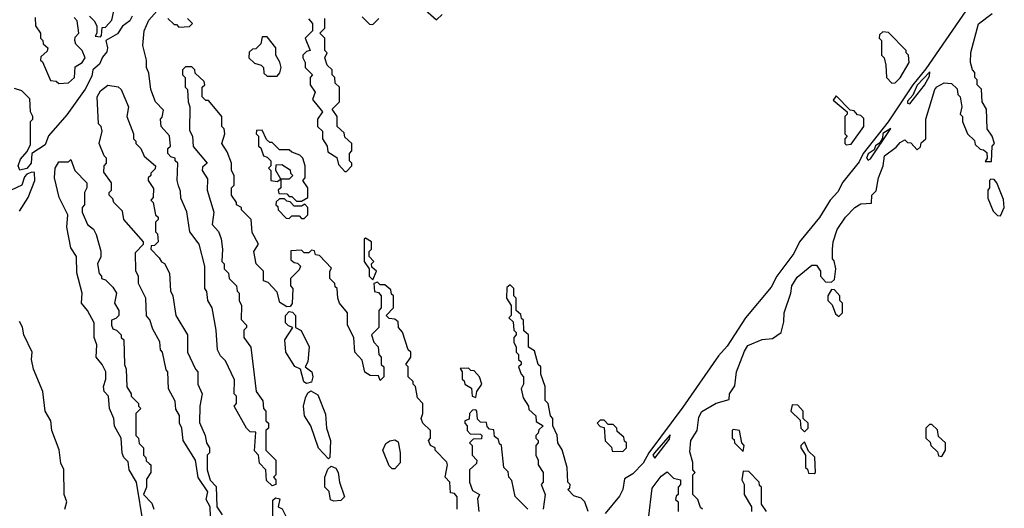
# Model space of a CAD drawing. Extents: x 2769579 to 2883812, y 684207 to 828660.
# Tile 311 of 505: x 2825336 to 2829350, y 762979 to 764970. Entities that reach past the tile are written whole.
import ezdxf

# ---------------------------------------------------------------- set-up
doc = ezdxf.new("R2010")
doc.units = 0

msp = doc.modelspace()

# ---------------------------------------------------------------- linework, layer by layer
at = {"layer": '0CON02XD'}
for points in [[(2825983, 764293), (2825977.5, 764315), (2825980, 764385), (2825970, 764395), (2825970, 764405), (2825951.7, 764411.7), (2825940, 764425), (2825940, 764445), (2825950, 764455), (2825946.4, 764496.4), (2825912.5, 764535), (2825910, 764565), (2825917, 764573), (2825921.7, 764601.7), (2825890, 764635), (2825870, 764685), (2825861.7, 764751.7), (2825852.5, 764775), (2825852.5, 764805), (2825837.5, 764865), (2825843.3, 764925), (2825861.7, 764968.3), (2825915, 765027.5)], [(2826955, 765040), (2827035, 764970), (2827058.3, 764991.7)], [(2825794.4, 764985), (2825784.4, 764965), (2825755, 764944.2), (2825735, 764912.9), (2825686.7, 764885), (2825694.4, 764855), (2825691.1, 764838.9), (2825673.1, 764816.9), (2825661.2, 764788.8), (2825634.5, 764765.5), (2825630.5, 764739.5), (2825602.6, 764687.4), (2825527.7, 764582.3), (2825453.5, 764496.5), (2825439.3, 764459.3), (2825385.8, 764424.2), (2825382.5, 764385), (2825365, 764363.6), (2825336.4, 764356.4)], [(2825620, 764985), (2825640, 764965), (2825650, 764945), (2825650, 764915), (2825643, 764903), (2825665, 764900)], [(2825665, 764900), (2825670, 764905), (2825671.7, 764938.3), (2825685, 764940), (2825711.7, 764968.3), (2825721.7, 765018.3)], [(2826731.7, 764981.7), (2826761.7, 764951.7), (2826775, 764950), (2826800, 764975)], [(2829193.8, 765006.2), (2829030.4, 764769.6), (2828976.9, 764705), (2828876.2, 764553.8), (2828774.8, 764425.2), (2828758.9, 764391.1), (2828692, 764308), (2828671, 764269), (2828639.6, 764235), (2828596.4, 764163.7), (2828515, 764064.3), (2828492.3, 764017.7), (2828423.1, 763925), (2828399.5, 763880.5), (2828295, 763754.4), (2828220.3, 763639.7), (2828185, 763599.4), (2828039.6, 763390.4), (2827900.4, 763205), (2827877.4, 763162.6), (2827835, 763118.5), (2827801.1, 763098.9), (2827794.6, 763055), (2827781.4, 763028.6), (2827722.7, 762957.3)], [(2828120, 762975), (2828111.7, 762981.7), (2828100, 763015), (2828080, 763035), (2828080, 763115), (2828090, 763125), (2828080, 763135), (2828080, 763165), (2828068.3, 763208.3), (2828072.5, 763255), (2828097.5, 763295), (2828105, 763350), (2828117, 763373), (2828175, 763407.5), (2828228.3, 763421.7), (2828230, 763445), (2828251.7, 763478.3), (2828257.5, 763535), (2828290.5, 763619.5), (2828305, 763642.5), (2828363, 763667), (2828405, 763670), (2828440, 763695), (2828451.7, 763738.3), (2828452.5, 763775), (2828480, 763855), (2828483.3, 763885), (2828505, 763920), (2828565, 763970), (2828585, 763970), (2828600, 763945), (2828600, 763925), (2828621.7, 763901.7), (2828645, 763900), (2828658.3, 763911.7), (2828662.5, 763955), (2828657, 763987), (2828650, 763995), (2828650, 764035), (2828652.5, 764065), (2828668, 764115), (2828702.5, 764165), (2828740, 764205), (2828765, 764220), (2828808.3, 764221.7), (2828810, 764255), (2828827, 764273), (2828837.5, 764325), (2828856.1, 764373.9), (2828861.4, 764415), (2828909.3, 764450.7), (2828925, 764470), (2828945, 764480), (2828955, 764470), (2828968.3, 764468.3), (2828995, 764440), (2829008.3, 764451.7), (2829011.7, 764468.3), (2829030, 764485), (2829030, 764565), (2829066.7, 764685), (2829075, 764696.7), (2829105, 764712.5), (2829135, 764710), (2829158.3, 764688.3), (2829160, 764665), (2829170, 764655), (2829177.5, 764615), (2829170, 764585), (2829180, 764575), (2829180, 764555), (2829200, 764505), (2829228.3, 764478.3), (2829231.7, 764461.7), (2829251.7, 764441.7), (2829265, 764440), (2829278.3, 764428.3), (2829280, 764405), (2829271.7, 764391.7), (2829298.3, 764391.7), (2829300, 764455), (2829310, 764465), (2829300, 764495), (2829280, 764525), (2829277.5, 764605), (2829260, 764635), (2829257, 764687), (2829240, 764705), (2829240, 764725), (2829230, 764735), (2829230, 764755), (2829220, 764765), (2829212.5, 764795), (2829213.6, 764836.4), (2829245, 764952.5), (2829300, 764995)], [(2825398.3, 764978.3), (2825400, 764945), (2825420, 764915), (2825420, 764895), (2825430, 764885), (2825431.7, 764871.7), (2825450, 764855), (2825448.3, 764841.7), (2825421.7, 764818.3), (2825420, 764805), (2825428.3, 764798.3), (2825461.7, 764721.7), (2825485, 764720), (2825495, 764710), (2825535, 764712.5), (2825558.8, 764735), (2825561.7, 764778.3), (2825590, 764795), (2825602.5, 764815), (2825590, 764845), (2825565, 764870), (2825560, 764885), (2825561.7, 764898.3), (2825577.5, 764915), (2825570, 764965), (2825558.3, 764978.3)], [(2825940, 764975), (2825965, 764950), (2825975, 764950), (2825985, 764940), (2826028.3, 764941.7), (2826040, 764955), (2826020, 764975)], [(2826513, 764973), (2826530, 764955), (2826530, 764925), (2826500, 764895), (2826520, 764845), (2826505, 764840), (2826490, 764825), (2826490, 764815), (2826500, 764795), (2826500, 764775), (2826530, 764745), (2826520, 764735), (2826520, 764705), (2826540, 764675), (2826530, 764645), (2826570, 764595), (2826550, 764565), (2826550, 764535), (2826570, 764515), (2826570, 764485), (2826590, 764455), (2826591.7, 764431.7), (2826628.3, 764408.3), (2826635, 764380), (2826661.7, 764351.7), (2826668.3, 764351.7), (2826690, 764375), (2826690, 764385), (2826680, 764395), (2826680, 764425), (2826690, 764435), (2826690, 764465), (2826661.7, 764491.7), (2826658.3, 764508.3), (2826630, 764535), (2826630, 764575), (2826610, 764605), (2826640, 764635), (2826640, 764695), (2826621.7, 764711.7), (2826620, 764735), (2826610, 764745), (2826610, 764765), (2826590, 764785), (2826580, 764815), (2826590, 764835), (2826580, 764845), (2826580, 764895), (2826560, 764915), (2826580, 764935), (2826580, 764975)], [(2826385, 764740), (2826397, 764753), (2826402.5, 764775), (2826397, 764797), (2826380, 764825), (2826380, 764855), (2826345, 764900), (2826325, 764900), (2826318.3, 764871.7), (2826298.3, 764851.7), (2826285, 764850), (2826271.7, 764838.3), (2826270, 764815), (2826293, 764793), (2826320, 764785), (2826330, 764775), (2826331.7, 764751.7), (2826345, 764740), (2826385, 764740)], [(2828891.7, 764711.7), (2828905, 764712.5), (2828925, 764732.5), (2828962.5, 764795), (2828960, 764825), (2828950, 764835), (2828950, 764845), (2828878.3, 764918.3), (2828855, 764920), (2828841.7, 764908.3), (2828840, 764895), (2828850, 764885), (2828850, 764825), (2828860, 764815), (2828867.5, 764785), (2828870, 764735), (2828891.7, 764711.7)], [(2827120, 762975), (2827120, 763025), (2827108.3, 763038.3), (2827091.7, 763041.7), (2827090, 763085), (2827070, 763105), (2827080, 763155), (2827077, 763167), (2827030, 763215), (2827030, 763225), (2827010, 763235), (2827002.5, 763255), (2827010, 763265), (2827010, 763295), (2826980, 763325), (2826972.5, 763345), (2826980, 763365), (2826980, 763405), (2826958.3, 763428.3), (2826950, 763475), (2826940, 763485), (2826940, 763495), (2826920, 763515), (2826920, 763555), (2826910, 763565), (2826930, 763595), (2826930, 763615), (2826920, 763625), (2826897, 763697), (2826880, 763715), (2826878.3, 763738.3), (2826865, 763750), (2826841.7, 763751.7), (2826830, 763765), (2826860, 763795), (2826860, 763845), (2826851.7, 763851.7), (2826848.3, 763868.3), (2826825, 763890), (2826805, 763890), (2826795, 763900), (2826780, 763895), (2826781.7, 763861.7), (2826798.3, 763858.3), (2826810, 763845), (2826810, 763795), (2826800, 763785), (2826800, 763715), (2826770, 763685), (2826780, 763655), (2826797, 763637), (2826800, 763605), (2826810, 763595), (2826810, 763565), (2826820, 763555), (2826820, 763515), (2826805, 763500), (2826798.3, 763518.3), (2826765, 763520), (2826743.3, 763533.3), (2826731.7, 763581.7), (2826702.5, 763615), (2826697.5, 763675), (2826672.5, 763725), (2826672.5, 763775), (2826640, 763815), (2826632.5, 763835), (2826630, 763875), (2826621.7, 763881.7), (2826620, 763895), (2826600, 763915), (2826600, 763945), (2826607, 763957), (2826558.3, 764008.3), (2826541.7, 764011.7), (2826538.3, 764028.3), (2826525, 764030), (2826515, 764020), (2826495, 764020), (2826485, 764030), (2826441.7, 764028.3), (2826441.7, 763991.7), (2826455, 763980), (2826468.3, 763978.3), (2826480, 763965), (2826475, 763950), (2826440, 763915), (2826440, 763885), (2826450, 763875), (2826447, 763813), (2826438.3, 763801.7), (2826425, 763800), (2826397, 763817), (2826385, 763860), (2826348.3, 763898.3), (2826330, 763905), (2826330, 763945), (2826300, 763975), (2826290, 764025), (2826310, 764055), (2826283, 764103), (2826280, 764155), (2826240, 764195), (2826240, 764205), (2826220, 764215), (2826220, 764225), (2826200, 764255), (2826200, 764285), (2826210, 764295), (2826210, 764335), (2826200, 764355), (2826200, 764385), (2826181.7, 764431.7), (2826160, 764465), (2826172.5, 764505), (2826170, 764525), (2826160, 764535), (2826160, 764575), (2826127.5, 764615), (2826105, 764640), (2826095, 764640), (2826080, 764655), (2826080, 764695), (2826090, 764705), (2826088.3, 764718.3), (2826051.7, 764751.7), (2826050, 764765), (2826038.3, 764778.3), (2826011.7, 764778.3), (2826000, 764765), (2826000, 764745), (2826010, 764735), (2826010, 764695), (2826020, 764685), (2826022.5, 764635), (2826030, 764615), (2826028.3, 764518.3), (2826040, 764495), (2826043, 764453), (2826100, 764385), (2826081.7, 764368.3), (2826080, 764355), (2826101.7, 764321.7), (2826100, 764275), (2826127.5, 764185), (2826120, 764135), (2826147, 764107), (2826157, 764077), (2826162.5, 764035), (2826160, 763985), (2826170, 763975), (2826170, 763955), (2826187, 763937), (2826190, 763915), (2826220, 763885), (2826223, 763863), (2826230, 763855), (2826230, 763825), (2826240, 763805), (2826238.3, 763748.3), (2826260, 763725), (2826260, 763715), (2826250, 763705), (2826250, 763675), (2826277.5, 763635), (2826300, 763455), (2826327, 763417), (2826330, 763385), (2826340, 763375), (2826340, 763335), (2826350, 763325), (2826350, 763305), (2826340, 763295), (2826340, 763215), (2826380, 763175), (2826380, 763115), (2826370, 763105), (2826380, 763095), (2826380, 763075), (2826365, 763070), (2826341.7, 763091.7), (2826340, 763135), (2826313, 763163), (2826310, 763195), (2826293, 763213), (2826298.3, 763288.3), (2826275, 763290), (2826260, 763305), (2826210, 763395), (2826220, 763405), (2826220, 763435), (2826210, 763445), (2826211.7, 763501.7), (2826175, 763580), (2826155, 763600), (2826142.5, 763625), (2826137.5, 763705), (2826120, 763795), (2826102.5, 763825), (2826098.3, 763861.7), (2826090, 763875), (2826090, 763965), (2826067.5, 764055), (2826030, 764105), (2826017, 764187), (2825993, 764243), (2825991.7, 764271.7), (2825983, 764293)], [(2828965, 764627.5), (2829025, 764702.5), (2829045, 764740), (2829047, 764757), (2828995, 764703.3), (2828977, 764663), (2828955, 764637.5), (2828955, 764630), (2828965, 764627.5)], [(2826113.3, 762945), (2826112.5, 762985), (2826096.7, 763015), (2826102.5, 763045), (2826063.6, 763103.6), (2826052.5, 763175), (2826002.5, 763255), (2825996.7, 763305), (2825987.5, 763325), (2825987, 763357), (2825973, 763383), (2825970, 763415), (2825942.5, 763465), (2825940, 763535), (2825933, 763543), (2825917.5, 763615), (2825910, 763625), (2825907, 763657), (2825878.3, 763708.3), (2825867, 763747), (2825853, 763763), (2825850, 763835), (2825820, 763895), (2825820, 763925), (2825810, 763945), (2825808.3, 764021.7), (2825840, 764055), (2825840, 764065), (2825760, 764155), (2825755, 764190), (2825720, 764225), (2825715, 764240), (2825700, 764255), (2825700, 764265), (2825710, 764275), (2825710, 764305), (2825678.3, 764348.3), (2825680, 764375), (2825690, 764385), (2825690, 764405), (2825680, 764415), (2825660, 764465), (2825672.5, 764515), (2825667.5, 764535), (2825657.5, 764545), (2825652, 764655), (2825665, 764680), (2825695, 764702.5), (2825737, 764697), (2825750, 764685), (2825780, 764615), (2825772.5, 764575), (2825800, 764505), (2825800, 764485), (2825810, 764475), (2825810, 764465), (2825830, 764445), (2825843.6, 764413.6), (2825890, 764375), (2825888.3, 764361.7), (2825870, 764345), (2825870, 764335), (2825860, 764325), (2825860, 764315), (2825881.7, 764281.7), (2825880, 764245), (2825870, 764235), (2825880, 764225), (2825890, 764175), (2825900, 764165), (2825900, 764155), (2825890, 764145), (2825890, 764105), (2825897, 764097), (2825900, 764065), (2825885, 764050), (2825871.7, 764048.3), (2825870, 764035), (2825905, 764000), (2825913.6, 763983.6), (2825926.4, 763976.4), (2825947, 763937), (2825950, 763865), (2825960, 763845), (2825972.5, 763765), (2826020, 763685), (2826020, 763615), (2826052.5, 763545), (2826062.5, 763535), (2826062.5, 763485), (2826080, 763445), (2826070, 763395), (2826068.3, 763328.3), (2826092.5, 763275), (2826097.5, 763245), (2826110, 763225), (2826110, 763205), (2826100, 763195), (2826100, 763135), (2826113, 763093), (2826137, 763067), (2826140, 762985), (2826161.7, 762951.7)], [(2825336.4, 764356.4), (2825330, 764375), (2825338.8, 764401.2), (2825366.7, 764433.3), (2825379.3, 764460.7), (2825380, 764555), (2825390, 764565), (2825390, 764575), (2825380, 764595), (2825377, 764647), (2825345, 764680), (2825315, 764690)], [(2828705, 764460), (2828725, 764462.5), (2828776.7, 764535), (2828777, 764567), (2828765, 764580), (2828751.7, 764581.7), (2828738.3, 764598.3), (2828721.7, 764601.7), (2828665, 764660), (2828651.7, 764641.7), (2828710, 764595), (2828710, 764585), (2828700, 764575), (2828700, 764505), (2828710, 764495), (2828700, 764485), (2828700, 764465), (2828705, 764460)], [(2826485, 764230), (2826510, 764245), (2826510, 764285), (2826490, 764315), (2826500, 764325), (2826500, 764375), (2826490, 764405), (2826478.3, 764418.3), (2826445, 764430), (2826435, 764440), (2826395, 764440), (2826365, 764470), (2826355, 764470), (2826341.7, 764481.7), (2826325, 764520), (2826301.7, 764518.3), (2826300, 764505), (2826310, 764495), (2826310, 764455), (2826318.3, 764448.3), (2826330, 764415), (2826345, 764410), (2826360, 764395), (2826360, 764375), (2826350, 764365), (2826360, 764355), (2826360, 764315), (2826385, 764310), (2826400, 764320), (2826400, 764285), (2826390, 764275), (2826391.7, 764261.7), (2826425, 764260), (2826435, 764250), (2826445, 764250), (2826465, 764230), (2826485, 764230)], [(2828795, 764397.5), (2828805, 764402.5), (2828887, 764527), (2828855, 764506), (2828853.3, 764486.7), (2828842.5, 764467.5), (2828825, 764456.2), (2828820, 764440), (2828795, 764423.3), (2828787.5, 764405), (2828795, 764397.5)], [(2825840.7, 762910.7), (2825812.5, 763085), (2825782.5, 763135), (2825778.3, 763168.3), (2825760, 763185), (2825753, 763203), (2825750, 763265), (2825723, 763313), (2825720, 763345), (2825702.5, 763385), (2825697.5, 763435), (2825680, 763455), (2825677.5, 763475), (2825687.5, 763505), (2825687.5, 763535), (2825672.5, 763565), (2825647.5, 763595), (2825650, 763645), (2825640, 763675), (2825640, 763735), (2825612.5, 763785), (2825587.5, 763815), (2825590, 763855), (2825568.3, 763938.3), (2825567.5, 764005), (2825545, 764040), (2825527.5, 764125), (2825532.5, 764175), (2825496.7, 764245), (2825477.5, 764325), (2825480, 764365), (2825495, 764390), (2825535, 764390), (2825545, 764400), (2825560, 764355), (2825610, 764305), (2825610, 764285), (2825600, 764265), (2825600, 764215), (2825590, 764205), (2825590, 764185), (2825612.5, 764135), (2825636.4, 764116.4), (2825647.5, 764095), (2825667, 764027), (2825667, 764003), (2825652.5, 763975), (2825660, 763935), (2825670, 763925), (2825670, 763915), (2825685, 763910), (2825715, 763880), (2825730, 763855), (2825722.5, 763815), (2825740, 763785), (2825740, 763765), (2825728.3, 763751.7), (2825710, 763745), (2825710, 763725), (2825715, 763710), (2825730, 763705), (2825750, 763685), (2825750, 763675), (2825760, 763665), (2825762.5, 763565), (2825770, 763545), (2825773, 763473), (2825790, 763445), (2825790, 763435), (2825820, 763405), (2825820, 763395), (2825830, 763385), (2825810, 763365), (2825810, 763275), (2825820, 763265), (2825823, 763243), (2825840, 763225), (2825840, 763195), (2825850, 763185), (2825851.7, 763171.7), (2825865, 763160), (2825870, 763155), (2825870, 763125), (2825853, 763097), (2825852.5, 763065), (2825840, 763035), (2825875, 763000), (2825882.5, 762975)], [(2826435, 764320), (2826400, 764320), (2826380, 764355), (2826381.7, 764378.3), (2826405, 764380), (2826438.3, 764358.3), (2826440, 764345), (2826450, 764335), (2826435, 764320)], [(2825335, 764190), (2825370, 764245), (2825397.5, 764315), (2825396.7, 764346.7), (2825385, 764348.8), (2825365, 764340), (2825355, 764330), (2825344.5, 764295.5), (2825301.2, 764275)], [(2829335, 764170), (2829350, 764205), (2829347, 764237), (2829320, 764305), (2829308.3, 764318.3), (2829295, 764320), (2829290, 764315), (2829290, 764285), (2829282.5, 764275), (2829283, 764243), (2829305, 764190), (2829321.7, 764171.7), (2829335, 764170)], [(2826495, 764160), (2826510, 764175), (2826510, 764205), (2826498.3, 764218.3), (2826485, 764210), (2826455, 764210), (2826438.3, 764228.3), (2826425, 764230), (2826415, 764240), (2826395, 764240), (2826381.7, 764228.3), (2826380, 764215), (2826388.3, 764208.3), (2826390, 764195), (2826421.7, 764161.7), (2826435, 764160), (2826445, 764170), (2826475, 764170), (2826485, 764160), (2826495, 764160)], [(2826775, 763910), (2826790, 763945), (2826771.7, 763961.7), (2826770, 763975), (2826780, 763985), (2826760, 764005), (2826760, 764025), (2826770, 764035), (2826770, 764065), (2826745, 764080), (2826740, 764075), (2826740, 763985), (2826760, 763955), (2826760, 763925), (2826775, 763910)], [(2827653.3, 762965), (2827640, 763005), (2827625, 763020), (2827595, 763030), (2827570, 763055), (2827578.3, 763061.7), (2827580, 763075), (2827570, 763085), (2827567.5, 763145), (2827547, 763217), (2827530, 763245), (2827527, 763277), (2827510, 763315), (2827510, 763345), (2827500, 763355), (2827490, 763405), (2827478.3, 763418.3), (2827477.5, 763475), (2827460, 763525), (2827460, 763555), (2827450, 763565), (2827435, 763620), (2827410, 763635), (2827410, 763685), (2827391.7, 763701.7), (2827390, 763745), (2827381.7, 763751.7), (2827378.3, 763768.3), (2827360, 763785), (2827360, 763835), (2827350, 763845), (2827350, 763875), (2827335, 763890), (2827321.7, 763878.3), (2827320, 763835), (2827340, 763805), (2827340, 763765), (2827330, 763755), (2827348.3, 763738.3), (2827350, 763705), (2827360, 763695), (2827360, 763685), (2827350, 763675), (2827350, 763655), (2827360, 763635), (2827360, 763615), (2827370, 763605), (2827370, 763585), (2827380, 763575), (2827380, 763565), (2827370, 763555), (2827380, 763525), (2827390, 763515), (2827390, 763485), (2827380, 763465), (2827388.3, 763428.3), (2827410, 763395), (2827411.7, 763381.7), (2827440, 763355), (2827441.7, 763331.7), (2827470, 763315), (2827451.7, 763298.3), (2827450, 763285), (2827440, 763275), (2827440, 763265), (2827450, 763255), (2827450, 763245), (2827440, 763235), (2827440, 763195), (2827450, 763175), (2827450, 763155), (2827470, 763125), (2827470, 763085), (2827462.5, 763075), (2827477.5, 763035), (2827470, 762975)], [(2828675, 763760), (2828690, 763775), (2828690, 763815), (2828680, 763825), (2828680, 763845), (2828658.3, 763868.3), (2828645, 763870), (2828630, 763845), (2828630, 763825), (2828648.3, 763808.3), (2828661.7, 763771.7), (2828675, 763760)], [(2826505, 763486.7), (2826493.6, 763493.6), (2826480, 763545), (2826457, 763557), (2826421.2, 763615), (2826416.7, 763665), (2826450, 763715), (2826431.7, 763721.7), (2826420, 763735), (2826420, 763765), (2826435, 763780), (2826448.3, 763778.3), (2826460, 763765), (2826460, 763715), (2826483, 763703), (2826516.4, 763636.4), (2826510, 763575), (2826500, 763555), (2826526.7, 763535), (2826531.2, 763515), (2826525, 763492.5), (2826505, 763486.7)], [(2825520, 762975), (2825527.5, 763005), (2825517.5, 763035), (2825516.4, 763136.4), (2825503, 763163), (2825496.4, 763216.4), (2825467.5, 763295), (2825462.5, 763335), (2825440, 763375), (2825430, 763455), (2825392.5, 763545), (2825383.3, 763585), (2825386.7, 763615), (2825352.5, 763685), (2825347, 763717), (2825335, 763740)], [(2827195, 763430), (2827200, 763455), (2827220, 763485), (2827210, 763515), (2827188.3, 763538.3), (2827175, 763540), (2827165, 763550), (2827131.7, 763548.3), (2827140, 763535), (2827140, 763505), (2827148.3, 763498.3), (2827150, 763485), (2827178.3, 763468.3), (2827180, 763435), (2827195, 763430)], [(2826595, 763180), (2826553.9, 763223.9), (2826522.5, 763315), (2826497.5, 763355), (2826493.3, 763395), (2826500.7, 763429.3), (2826510.7, 763449.3), (2826523, 763457), (2826550.7, 763440.7), (2826582.3, 763362.3), (2826586.7, 763305), (2826603.3, 763255), (2826600, 763185), (2826595, 763180)], [(2827407.5, 762975), (2827356.2, 763026.2), (2827341.7, 763091.7), (2827330, 763105), (2827327, 763127), (2827310, 763145), (2827300, 763235), (2827291.7, 763241.7), (2827288.3, 763258.3), (2827271.7, 763271.7), (2827268.3, 763298.3), (2827251.7, 763301.7), (2827241.7, 763311.7), (2827238.3, 763328.3), (2827215, 763330), (2827201.7, 763341.7), (2827200, 763375), (2827195, 763380), (2827181.7, 763378.3), (2827170, 763365), (2827168.3, 763341.7), (2827150, 763335), (2827150, 763325), (2827160, 763315), (2827160, 763295), (2827171.7, 763281.7), (2827215, 763280), (2827220, 763275), (2827218.3, 763261.7), (2827185, 763260), (2827170, 763245), (2827180, 763235), (2827180, 763195), (2827200, 763175), (2827198.3, 763161.7), (2827170, 763135), (2827170, 763085), (2827181.7, 763051.7), (2827210, 763035), (2827202.5, 763017.5), (2827207.5, 762965)], [(2828535, 763290), (2828550, 763305), (2828550, 763325), (2828530, 763345), (2828530, 763375), (2828508.3, 763398.3), (2828485, 763400), (2828480, 763375), (2828518.3, 763338.3), (2828520, 763305), (2828535, 763290)], [(2827795, 763210), (2827810, 763225), (2827810, 763245), (2827801.7, 763251.7), (2827798.3, 763268.3), (2827771.7, 763291.7), (2827770, 763305), (2827755, 763320), (2827735, 763320), (2827718.3, 763338.3), (2827701.7, 763338.3), (2827690, 763325), (2827701.7, 763311.7), (2827718.3, 763308.3), (2827723, 763253), (2827748.3, 763228.3), (2827751.7, 763211.7), (2827795, 763210)], [(2828285, 763210), (2828290, 763235), (2828280, 763245), (2828270, 763295), (2828245, 763300), (2828240, 763295), (2828240, 763265), (2828248.3, 763258.3), (2828250, 763245), (2828285, 763210)], [(2829095, 763190), (2829110, 763215), (2829110, 763245), (2829081.7, 763271.7), (2829078.3, 763298.3), (2829055, 763320), (2829045, 763320), (2829030, 763305), (2829030, 763265), (2829048.3, 763248.3), (2829050, 763235), (2829078.3, 763208.3), (2829081.7, 763191.7), (2829095, 763190)], [(2826865, 763140), (2826855, 763140), (2826841.7, 763151.7), (2826816.7, 763215), (2826828, 763242), (2826845, 763253.8), (2826865, 763257.5), (2826878.8, 763248.8), (2826887.5, 763205), (2826886.4, 763163.6), (2826865, 763140)], [(2827925, 763182.5), (2827985, 763260), (2827987.5, 763277.5), (2827924, 763205), (2827917.5, 763195), (2827925, 763182.5)], [(2828575, 763120), (2828580, 763125), (2828577, 763187), (2828551.7, 763211.7), (2828535, 763250), (2828520, 763235), (2828520, 763225), (2828540, 763195), (2828540, 763145), (2828548.3, 763138.3), (2828551.7, 763121.7), (2828575, 763120)], [(2826617, 763007), (2826603.3, 763013.3), (2826597, 763047), (2826580, 763065), (2826580, 763105), (2826591.7, 763138.3), (2826605, 763150), (2826625, 763142.5), (2826634.1, 763124.1), (2826640, 763085), (2826660, 763025), (2826645, 763010), (2826617, 763007)], [(2827900, 762935), (2827915, 763060), (2827950.7, 763109.3), (2827975, 763127.5), (2828001.7, 763101.7), (2828030, 763095), (2828030, 763075), (2828020, 763065), (2828020, 763035), (2828011.7, 763028.3), (2828010, 763015), (2828020, 763005), (2828020, 762965)], [(2828380, 762965), (2828360, 762995), (2828360, 763065), (2828351.7, 763071.7), (2828350, 763085), (2828308.3, 763128.3), (2828285, 763130), (2828280, 763095), (2828290, 763075), (2828290, 763035), (2828320, 762985), (2828320, 762965)], [(2826435, 762812.5), (2826423, 762813), (2826407.5, 762825), (2826397.5, 762845), (2826400, 762875), (2826387.5, 762895), (2826387, 762917), (2826367.5, 762945), (2826368.3, 763011.7), (2826378.3, 763021.7), (2826397, 763017), (2826390, 762985), (2826406.4, 762976.4), (2826419.3, 762949.3), (2826420, 762875), (2826437, 762857), (2826446.7, 762835), (2826435, 762812.5)]]:
    msp.add_lwpolyline(points, dxfattribs=at)

doc.saveas('drawing.dxf')
